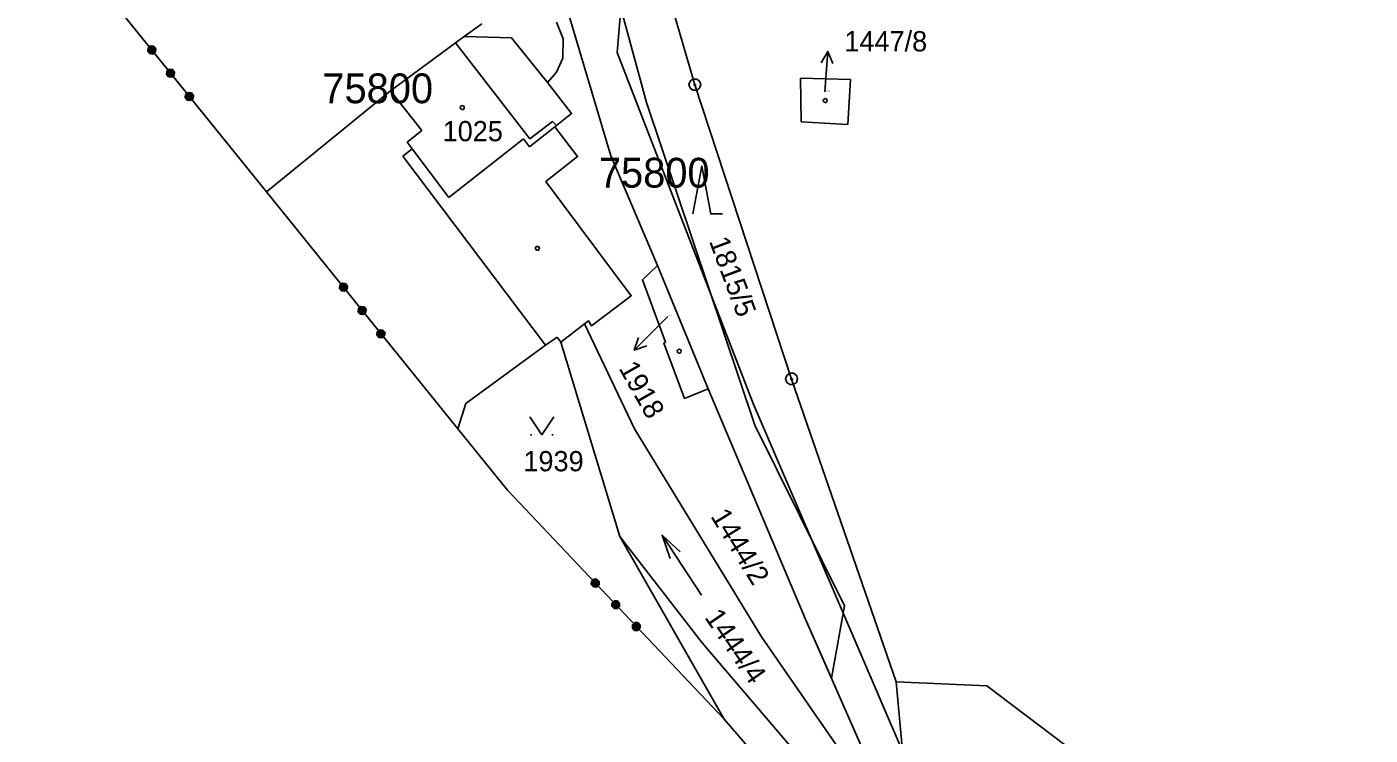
# Model space of a CAD drawing. Extents: x -779618 to -776429, y -1144546 to -1143350.
# Drawn here: x -779317.5 to -779204.7, y -1144413.7 to -1144354.3 of the extents above; entities that cross this region are included whole.
import ezdxf

# ---------------------------------------------------------------- set-up
doc = ezdxf.new("R2010")
doc.units = 0
for name, color, linetype in [('1', 7, 'Continuous'), ('11', 7, 'Continuous'), ('12', 7, 'Continuous'), ('2', 7, 'Continuous'), ('3', 7, 'Continuous'), ('4', 7, 'Continuous'), ('5', 7, 'Continuous'), ('7', 7, 'Continuous'), ('8', 7, 'Continuous')]:
    doc.layers.add(name, color=color, linetype=linetype)

msp = doc.modelspace()

# ---------------------------------------------------------------- linework, layer by layer
at = {"layer": '1'}
for p, q in [((-779267.93, -1144356.45), (-779266.62, -1144341.31)), ((-779261.4, -1144359.15), (-779266.62, -1144341.31)), ((-779313.48, -1144348.21), (-779297.37, -1144368.14)), ((-779268.45, -1144365.11), (-779272.28, -1144352.24)), ((-779280.78, -1144355.1), (-779279.28, -1144354.03)), ((-779272.46, -1144355.3), (-779273.01, -1144353.91)), ((-779286.96, -1144359.67), (-779281.5, -1144355.63)), ((-779281.5, -1144355.63), (-779280.78, -1144355.1)), ((-779272.5, -1144356.93), (-779272.46, -1144355.3)), ((-779273.02, -1144358.1), (-779272.5, -1144356.93)), ((-779267.93, -1144356.45), (-779256.51, -1144385.9)), ((-779273.02, -1144358.1), (-779273.78, -1144358.96)), ((-779273.78, -1144358.96), (-779271.76, -1144361.57)), ((-779253.28, -1144383.84), (-779261.4, -1144359.15)), ((-779252.52, -1144358.59), (-779248.34, -1144358.72)), ((-779252.52, -1144358.59), (-779252.49, -1144362.27)), ((-779248.34, -1144358.72), (-779248.55, -1144362.49)), ((-779297.37, -1144368.14), (-779286.96, -1144359.67)), ((-779273.02, -1144362.57), (-779273.15, -1144362.67)), ((-779273.02, -1144362.57), (-779271.76, -1144361.57)), ((-779252.49, -1144362.27), (-779248.55, -1144362.49)), ((-779273.15, -1144362.67), (-779271.25, -1144365.18)), ((-779273.91, -1144367.28), (-779271.25, -1144365.18)), ((-779268.45, -1144365.11), (-779264.55, -1144374.32)), ((-779297.37, -1144368.14), (-779281.3, -1144388.02)), ((-779266.74, -1144376.85), (-779273.91, -1144367.28)), ((-779264.55, -1144374.32), (-779265.81, -1144375.51)), ((-779260.3, -1144384.66), (-779264.55, -1144374.32)), ((-779265.81, -1144375.51), (-779263.86, -1144380.76)), ((-779270.09, -1144379.37), (-779266.74, -1144376.85)), ((-779270.66, -1144379.2), (-779272.66, -1144380.74)), ((-779270.66, -1144379.2), (-779270.34, -1144378.95)), ((-779266.48, -1144388.02), (-779270.66, -1144379.2)), ((-779270.34, -1144378.95), (-779270.09, -1144379.37)), ((-779273.94, -1144381), (-779272.96, -1144380.33)), ((-779272.96, -1144380.33), (-779272.66, -1144380.74)), ((-779280.64, -1144385.88), (-779273.94, -1144381)), ((-779272.66, -1144380.74), (-779267.69, -1144397.04)), ((-779263.86, -1144380.76), (-779264.02, -1144380.83)), ((-779264.02, -1144380.83), (-779262.26, -1144385.46)), ((-779244.49, -1144409.24), (-779253.28, -1144383.84)), ((-779260.3, -1144384.66), (-779262.26, -1144385.46)), ((-779252.15, -1144403.93), (-779260.3, -1144384.66)), ((-779281.3, -1144388.02), (-779280.64, -1144385.88)), ((-779243.97, -1144415.05), (-779256.51, -1144385.9)), ((-779281.3, -1144388.02), (-779277.14, -1144393.17)), ((-779255.82, -1144405.48), (-779266.48, -1144388.02)), ((-779277.14, -1144393.17), (-779258.95, -1144412.38)), ((-779258.95, -1144412.38), (-779267.69, -1144397.04)), ((-779267.69, -1144397.04), (-779260.8, -1144405.98)), ((-779245.71, -1144418.52), (-779252.15, -1144403.93)), ((-779260.8, -1144405.98), (-779244.73, -1144424.71)), ((-779243.78, -1144422.83), (-779255.82, -1144405.48)), ((-779244.49, -1144409.24), (-779236.88, -1144409.59)), ((-779243.97, -1144415.05), (-779244.49, -1144409.24)), ((-779190.82, -1144444.32), (-779236.88, -1144409.59)), ((-779258.95, -1144412.38), (-779246.02, -1144427.3))]:
    msp.add_line(p, q, dxfattribs=at)
for points in [[(-779306.67, -1144356.13), (-779306.69, -1144356.4), (-779306.9, -1144356.57), (-779307.17, -1144356.54), (-779307.34, -1144356.33), (-779307.31, -1144356.06), (-779307.1, -1144355.89), (-779306.84, -1144355.92), (-779306.67, -1144356.13), (-779306.69, -1144356.16), (-779306.84, -1144355.98), (-779306.95, -1144355.96), (-779306.7, -1144356.28), (-779306.73, -1144356.37), (-779307.07, -1144355.95), (-779307.13, -1144356), (-779306.8, -1144356.42), (-779306.85, -1144356.47), (-779307.18, -1144356.06), (-779307.25, -1144356.11), (-779306.91, -1144356.52), (-779307.01, -1144356.54), (-779307.28, -1144356.2), (-779307.3, -1144356.31), (-779307.12, -1144356.52)], [(-779305.09, -1144358.08), (-779305.12, -1144358.35), (-779305.33, -1144358.52), (-779305.59, -1144358.49), (-779305.76, -1144358.28), (-779305.74, -1144358.01), (-779305.53, -1144357.84), (-779305.26, -1144357.87), (-779305.09, -1144358.08), (-779305.13, -1144358.1), (-779305.28, -1144357.91), (-779305.39, -1144357.9), (-779305.14, -1144358.21), (-779305.15, -1144358.33), (-779305.5, -1144357.89), (-779305.56, -1144357.94), (-779305.21, -1144358.38), (-779305.27, -1144358.43), (-779305.63, -1144357.99), (-779305.69, -1144358.04), (-779305.34, -1144358.48), (-779305.45, -1144358.46), (-779305.7, -1144358.15), (-779305.71, -1144358.27), (-779305.56, -1144358.45)], [(-779303.51, -1144360.04), (-779303.54, -1144360.3), (-779303.75, -1144360.47), (-779304.02, -1144360.44), (-779304.19, -1144360.23), (-779304.16, -1144359.97), (-779303.95, -1144359.8), (-779303.68, -1144359.83), (-779303.51, -1144360.04), (-779303.57, -1144360.03), (-779303.72, -1144359.84), (-779303.82, -1144359.85), (-779303.58, -1144360.14), (-779303.59, -1144360.25), (-779303.92, -1144359.85), (-779303.98, -1144359.9), (-779303.65, -1144360.3), (-779303.72, -1144360.35), (-779304.04, -1144359.95), (-779304.11, -1144359.99), (-779303.78, -1144360.4), (-779303.87, -1144360.42), (-779304.13, -1144360.1), (-779304.16, -1144360.19), (-779304.01, -1144360.37)], [(-779290.58, -1144376.04), (-779290.6, -1144376.3), (-779290.81, -1144376.47), (-779291.08, -1144376.44), (-779291.25, -1144376.23), (-779291.22, -1144375.97), (-779291.01, -1144375.8), (-779290.75, -1144375.83), (-779290.58, -1144376.04), (-779290.6, -1144376.07), (-779290.75, -1144375.88), (-779290.86, -1144375.87), (-779290.61, -1144376.18), (-779290.64, -1144376.28), (-779290.98, -1144375.86), (-779291.04, -1144375.91), (-779290.71, -1144376.32), (-779290.76, -1144376.38), (-779291.09, -1144375.97), (-779291.16, -1144376.02), (-779290.82, -1144376.43), (-779290.92, -1144376.44), (-779291.19, -1144376.11), (-779291.21, -1144376.21), (-779291.03, -1144376.43)], [(-779289, -1144377.99), (-779289.03, -1144378.25), (-779289.24, -1144378.42), (-779289.5, -1144378.4), (-779289.67, -1144378.19), (-779289.65, -1144377.92), (-779289.44, -1144377.75), (-779289.17, -1144377.78), (-779289, -1144377.99), (-779289.04, -1144378.01), (-779289.19, -1144377.82), (-779289.3, -1144377.81), (-779289.05, -1144378.12), (-779289.06, -1144378.23), (-779289.41, -1144377.79), (-779289.47, -1144377.84), (-779289.12, -1144378.28), (-779289.18, -1144378.33), (-779289.54, -1144377.9), (-779289.6, -1144377.95), (-779289.25, -1144378.38), (-779289.36, -1144378.37), (-779289.61, -1144378.06), (-779289.62, -1144378.17), (-779289.47, -1144378.36)], [(-779287.42, -1144379.94), (-779287.45, -1144380.21), (-779287.66, -1144380.38), (-779287.93, -1144380.35), (-779288.1, -1144380.14), (-779288.07, -1144379.87), (-779287.86, -1144379.7), (-779287.59, -1144379.73), (-779287.42, -1144379.94), (-779287.48, -1144379.93), (-779287.63, -1144379.75), (-779287.73, -1144379.75), (-779287.49, -1144380.05), (-779287.5, -1144380.16), (-779287.83, -1144379.75), (-779287.89, -1144379.8), (-779287.56, -1144380.21), (-779287.63, -1144380.26), (-779287.95, -1144379.86), (-779288.02, -1144379.9), (-779287.69, -1144380.3), (-779287.78, -1144380.32), (-779288.04, -1144380), (-779288.07, -1144380.09), (-779287.92, -1144380.28)], [(-779269.44, -1144400.83), (-779269.45, -1144401.1), (-779269.65, -1144401.29), (-779269.91, -1144401.28), (-779270.1, -1144401.09), (-779270.09, -1144400.82), (-779269.9, -1144400.63), (-779269.63, -1144400.64), (-779269.44, -1144400.83), (-779269.47, -1144400.87), (-779269.63, -1144400.7), (-779269.74, -1144400.69), (-779269.47, -1144400.98), (-779269.49, -1144401.08), (-779269.86, -1144400.69), (-779269.91, -1144400.74), (-779269.55, -1144401.13), (-779269.6, -1144401.19), (-779269.97, -1144400.81), (-779270.02, -1144400.86), (-779269.66, -1144401.25), (-779269.75, -1144401.27), (-779270.05, -1144400.95), (-779270.06, -1144401.06), (-779269.86, -1144401.26)], [(-779267.72, -1144402.66), (-779267.72, -1144402.93), (-779267.92, -1144403.11), (-779268.19, -1144403.1), (-779268.37, -1144402.91), (-779268.37, -1144402.64), (-779268.17, -1144402.45), (-779267.9, -1144402.46), (-779267.72, -1144402.66), (-779267.75, -1144402.68), (-779267.92, -1144402.5), (-779268.03, -1144402.5), (-779267.76, -1144402.79), (-779267.76, -1144402.9), (-779268.14, -1144402.5), (-779268.2, -1144402.55), (-779267.82, -1144402.96), (-779267.87, -1144403.01), (-779268.26, -1144402.61), (-779268.32, -1144402.66), (-779267.93, -1144403.07), (-779268.05, -1144403.06), (-779268.32, -1144402.77), (-779268.32, -1144402.89), (-779268.16, -1144403.06)], [(-779265.99, -1144404.48), (-779266, -1144404.75), (-779266.19, -1144404.93), (-779266.46, -1144404.93), (-779266.65, -1144404.73), (-779266.64, -1144404.46), (-779266.44, -1144404.28), (-779266.18, -1144404.28), (-779265.99, -1144404.48), (-779266.05, -1144404.48), (-779266.21, -1144404.3), (-779266.31, -1144404.31), (-779266.05, -1144404.59), (-779266.05, -1144404.7), (-779266.41, -1144404.33), (-779266.47, -1144404.38), (-779266.11, -1144404.76), (-779266.17, -1144404.81), (-779266.53, -1144404.44), (-779266.59, -1144404.48), (-779266.23, -1144404.86), (-779266.32, -1144404.89), (-779266.6, -1144404.59), (-779266.62, -1144404.68), (-779266.46, -1144404.85)]]:
    msp.add_lwpolyline(points, dxfattribs=at)
at = {"layer": '11'}
msp.add_lwpolyline([(-779274.02, -1144345.79), (-779272.84, -1144333.45), (-779265.46, -1144360.65), (-779256.38, -1144387.71), (-779248.84, -1144402.87), (-779249.94, -1144408.94), (-779252.15, -1144403.93), (-779260.3, -1144384.66), (-779262.26, -1144385.46), (-779264.02, -1144380.83), (-779263.86, -1144380.76), (-779265.81, -1144375.51), (-779264.55, -1144374.32), (-779268.45, -1144365.11), (-779272.28, -1144352.24)], close=True, dxfattribs=at)
for points in [[(-779317.49, -1144343.25), (-779297.37, -1144368.14), (-779281.3, -1144388.02), (-779277.14, -1144393.17), (-779258.95, -1144412.38)], [(-779273.01, -1144353.91), (-779272.46, -1144355.3), (-779272.5, -1144356.93), (-779273.02, -1144358.1), (-779273.78, -1144358.96), (-779271.76, -1144361.57), (-779273.02, -1144362.57), (-779273.15, -1144362.67), (-779271.25, -1144365.18), (-779273.91, -1144367.28), (-779266.74, -1144376.85), (-779270.09, -1144379.37), (-779270.34, -1144378.95), (-779270.66, -1144379.2), (-779272.66, -1144380.74), (-779267.69, -1144397.04), (-779258.95, -1144412.38)]]:
    msp.add_lwpolyline(points, dxfattribs=at)
at = {"layer": '12'}
for p, q in [((-779286.96, -1144359.67), (-779281.5, -1144355.63)), ((-779275.27, -1144363.7), (-779281.5, -1144355.63)), ((-779252.52, -1144358.59), (-779248.34, -1144358.72)), ((-779252.52, -1144358.59), (-779252.49, -1144362.27)), ((-779248.34, -1144358.72), (-779248.55, -1144362.49)), ((-779284.32, -1144363), (-779286.96, -1144359.67)), ((-779273.37, -1144362.24), (-779275.27, -1144363.7)), ((-779273.37, -1144362.24), (-779273.02, -1144362.57)), ((-779273.02, -1144362.57), (-779273.15, -1144362.67)), ((-779252.49, -1144362.27), (-779248.55, -1144362.49)), ((-779285.55, -1144363.98), (-779284.32, -1144363)), ((-779275.8, -1144363.7), (-779282.06, -1144368.62)), ((-779275.29, -1144364.35), (-779275.8, -1144363.7)), ((-779273.15, -1144362.67), (-779275.29, -1144364.35)), ((-779285.14, -1144364.52), (-779285.55, -1144363.98)), ((-779282.06, -1144368.62), (-779285.14, -1144364.52)), ((-779264.55, -1144374.32), (-779265.81, -1144375.51)), ((-779260.3, -1144384.66), (-779264.55, -1144374.32)), ((-779265.81, -1144375.51), (-779263.86, -1144380.76)), ((-779263.86, -1144380.76), (-779264.02, -1144380.83)), ((-779264.02, -1144380.83), (-779262.26, -1144385.46)), ((-779260.3, -1144384.66), (-779262.26, -1144385.46))]:
    msp.add_line(p, q, dxfattribs=at)
at = {"layer": '3'}
for p, q in [((-779275.2, -1144388.51), (-779275.1, -1144388.51)), ((-779273.4, -1144388.51), (-779273.3, -1144388.51)), ((-779260.85, -1144401.97), (-779264.15, -1144396.95))]:
    msp.add_line(p, q, dxfattribs=at)
for points in [[(-779261.57, -1144369.98), (-779260.82, -1144365.98), (-779260.07, -1144369.98), (-779259.07, -1144369.98)], [(-779275.25, -1144387.01), (-779274.25, -1144388.51), (-779273.25, -1144387.01)], [(-779263.47, -1144398.9), (-779264.15, -1144396.95), (-779262.63, -1144398.35)]]:
    msp.add_lwpolyline(points, dxfattribs=at)
at = {"layer": '4'}
for p, q in [((-779275.27, -1144363.7), (-779281.5, -1144355.63)), ((-779280.78, -1144355.1), (-779276.79, -1144355.2)), ((-779276.79, -1144355.2), (-779273.78, -1144358.96)), ((-779284.32, -1144363), (-779286.96, -1144359.67)), ((-779273.37, -1144362.24), (-779275.27, -1144363.7)), ((-779273.37, -1144362.24), (-779273.02, -1144362.57)), ((-779285.55, -1144363.98), (-779284.32, -1144363)), ((-779275.8, -1144363.7), (-779282.06, -1144368.62)), ((-779275.29, -1144364.35), (-779275.8, -1144363.7)), ((-779273.15, -1144362.67), (-779275.29, -1144364.35)), ((-779285.14, -1144364.52), (-779285.93, -1144365.15)), ((-779285.14, -1144364.52), (-779285.55, -1144363.98)), ((-779282.06, -1144368.62), (-779285.14, -1144364.52)), ((-779285.93, -1144365.15), (-779273.94, -1144381))]:
    msp.add_line(p, q, dxfattribs=at)
at = {"layer": '5'}
for points in [[(-779250.46, -1144360.31), (-779250.36, -1144360.33), (-779250.31, -1144360.42), (-779250.29, -1144360.48), (-779250.31, -1144360.57), (-779250.39, -1144360.64), (-779250.46, -1144360.65), (-779250.55, -1144360.62), (-779250.61, -1144360.56), (-779250.63, -1144360.48), (-779250.61, -1144360.39), (-779250.53, -1144360.32)], [(-779280.93, -1144360.9), (-779280.83, -1144360.92), (-779280.78, -1144361.01), (-779280.76, -1144361.07), (-779280.78, -1144361.16), (-779280.86, -1144361.23), (-779280.93, -1144361.24), (-779281.02, -1144361.21), (-779281.08, -1144361.15), (-779281.1, -1144361.07), (-779281.08, -1144360.98), (-779281, -1144360.91)], [(-779274.53, -1144372.72), (-779274.44, -1144372.87), (-779274.53, -1144373.02), (-779274.71, -1144373.02), (-779274.8, -1144372.87), (-779274.71, -1144372.72)], [(-779262.72, -1144381.34), (-779262.62, -1144381.36), (-779262.57, -1144381.45), (-779262.55, -1144381.51), (-779262.57, -1144381.6), (-779262.65, -1144381.67), (-779262.72, -1144381.68), (-779262.81, -1144381.65), (-779262.87, -1144381.59), (-779262.89, -1144381.51), (-779262.87, -1144381.42), (-779262.79, -1144381.35)]]:
    msp.add_lwpolyline(points, close=True, dxfattribs=at)
at = {"layer": '7'}
for p, q in [((-779250.24, -1144356.35), (-779250.47, -1144359.34)), ((-779250.5, -1144359.73), (-779250.47, -1144359.34)), ((-779266.49, -1144381.41), (-779264.37, -1144379.29)), ((-779263.67, -1144378.59), (-779264.37, -1144379.29))]:
    msp.add_line(p, q, dxfattribs=at)
for points in [[(-779250.81, -1144357.31), (-779250.24, -1144356.35), (-779249.82, -1144357.38)], [(-779265.43, -1144381.06), (-779266.49, -1144381.41), (-779266.14, -1144380.35)]]:
    msp.add_lwpolyline(points, dxfattribs=at)
at = {"layer": '8'}
for p, q in [((-779261.52, -1144359.15), (-779261.28, -1144359.15)), ((-779253.4, -1144383.84), (-779253.16, -1144383.84))]:
    msp.add_line(p, q, dxfattribs=at)
for points in [[(-779261.25, -1144358.67), (-779261, -1144358.85), (-779260.9, -1144359.14), (-779261, -1144359.43), (-779261.25, -1144359.61), (-779261.56, -1144359.61), (-779261.81, -1144359.43), (-779261.91, -1144359.14), (-779261.81, -1144358.85), (-779261.56, -1144358.67)], [(-779253.13, -1144383.36), (-779252.88, -1144383.54), (-779252.78, -1144383.83), (-779252.88, -1144384.12), (-779253.13, -1144384.3), (-779253.44, -1144384.3), (-779253.69, -1144384.12), (-779253.79, -1144383.83), (-779253.69, -1144383.54), (-779253.44, -1144383.36)]]:
    msp.add_lwpolyline(points, close=True, dxfattribs=at)

# ---------------------------------------------------------------- texts
at = {"layer": '11'}
for p in [(-779292.68, -1144360.7), (-779269.46, -1144367.78)]:
    msp.add_text('75800', height=2.5, dxfattribs=at).set_placement(p)
at = {"layer": '2'}
for s, height, p in [('1447/8', 0.1, (-779250.48, -1144359.73)), ('1025', 1.7, (-779282.58, -1144363.89)), ('1918', 0.1, (-779263.65, -1144378.59)), ('1939', 1.7, (-779275.8, -1144391.58))]:
    msp.add_text(s, height=height, dxfattribs=at).set_placement(p)
for s, rotation, p in [('1815/5', 290.6042, (-779260.23, -1144372.27)), ('1444/2', 301.4904, (-779260.13, -1144395.35)), ('1444/4', 304.4698, (-779260.64, -1144403.84))]:
    msp.add_text(s, height=1.7, rotation=rotation, dxfattribs=at).set_placement(p)
at = {"layer": '7'}
msp.add_text('1447/8', height=1.7, dxfattribs=at).set_placement((-779248.85, -1144356.35))
msp.add_text('1918', height=1.7, rotation=299.5423, dxfattribs=at).set_placement((-779267.83, -1144382.93))

doc.saveas('drawing.dxf')
